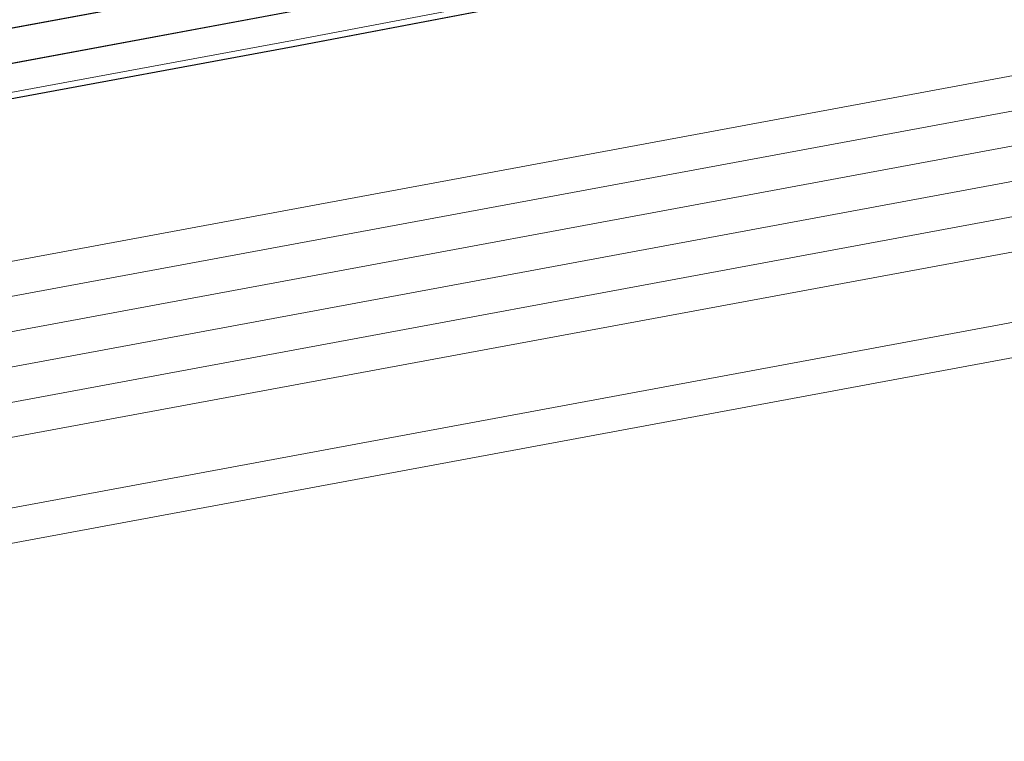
# Model space of a CAD drawing. Header units: metres. Extents: x -502 to 161, y -108 to 174.
# Tile 399 of 656: x -122.09 to -120.68, y -28.25 to -27.21. Entities that reach past the tile are written whole.
import ezdxf

# ---------------------------------------------------------------- set-up
doc = ezdxf.new("R2010")
doc.units = ezdxf.units.M
doc.header["$LTSCALE"] = 0.1
for name, color, linetype in [('BRI31-005.05-5p02-Koordinierung Lageplan 4. BA ZOB West 2022-06-15', 7, 'Continuous'), ('BRI31-005.06-5f07-Koordinierung Lageplan 4. BA ZOB Fernbusbahnh', 7, 'Continuous'), ('BRI32-005.02-5f05-Koordinierung Schemaplan 4 BA ZOB Teilbereich', 7, 'Continuous'), ('BRI32-005.03-5f06-Koordinierung Schemaplan 4 BA ZOB Teilbereich 2 Ost - Bahnhofsallee 2023-01-21', 7, 'Continuous')]:
    doc.layers.add(name, color=color, linetype=linetype)

msp = doc.modelspace()

# ---------------------------------------------------------------- linework, layer by layer
at = {"layer": 'BRI31-005.05-5p02-Koordinierung Lageplan 4. BA ZOB West 2022-06-15', "color": 250, "linetype": 'Continuous', "lineweight": 25, "true_color": 0x333333, "transparency": 33554687, "flags": 128}
for points in [[(-56.5667, -14.3244), (-56.9487, -14.6244), (-57.8377, -15.3484), (-58.3257, -15.4954), (-59.9937, -15.7044), (-61.6697, -15.9144), (-63.7887, -16.4534), (-69.5837, -17.4834), (-75.3287, -18.4234), (-81.5687, -19.5644), (-84.6457, -20.1594), (-93.6297, -21.6994), (-104.3877, -23.8594), (-121.7187, -27.1554), (-122.6217, -27.3224), (-126.1537, -27.9814), (-137.6357, -30.1594), (-150.2927, -32.5534), (-151.8867, -32.8594), (-157.0417, -33.8394), (-163.2567, -32.9244), (-174.3647, -31.3244), (-178.3997, -30.6854)], [(-56.5467, -14.3734), (-56.9177, -14.6634), (-57.8137, -15.3934), (-58.3107, -15.5434), (-58.9957, -15.6304), (-59.9877, -15.7544), (-61.6607, -15.9634), (-63.7777, -16.5024), (-69.5757, -17.5324), (-75.3197, -18.4724), (-81.5597, -19.6134), (-84.6367, -20.2084), (-93.6207, -21.7484), (-104.3777, -23.9084), (-121.7097, -27.2044), (-122.6127, -27.3714), (-126.1447, -28.0304), (-137.6267, -30.2084), (-150.2837, -32.6024), (-151.8777, -32.9084), (-157.0407, -33.8904), (-163.2637, -32.9734), (-174.3717, -31.3734), (-178.4067, -30.7344)], [(-56.5277, -14.4214), (-56.8867, -14.7024), (-57.7897, -15.4384), (-58.2967, -15.5914), (-58.9897, -15.6804), (-59.9817, -15.8044), (-61.6517, -16.0124), (-63.7667, -16.5514), (-69.5677, -17.5814), (-75.3107, -18.5214), (-81.5507, -19.6624), (-84.6277, -20.2574), (-93.6117, -21.7974), (-104.3677, -23.9574), (-121.7007, -27.2534), (-122.6037, -27.4204), (-126.1357, -28.0794), (-137.6177, -30.2574), (-150.2747, -32.6514), (-151.8687, -32.9574), (-154.1107, -33.3844)]]:
    msp.add_lwpolyline(points, dxfattribs=at)
at = {"layer": 'BRI31-005.05-5p02-Koordinierung Lageplan 4. BA ZOB West 2022-06-15', "color": 7, "linetype": 'Continuous', "lineweight": 13, "transparency": 33554687, "flags": 128}
for points in [[(-61.4667, -16.5364), (-61.8967, -16.5874), (-64.8047, -17.0724), (-67.0677, -17.3534), (-81.2107, -19.8354), (-82.4137, -20.0454), (-83.9977, -20.3754), (-88.8717, -21.3944), (-93.5607, -22.0544), (-96.7847, -22.7254), (-98.7487, -23.1054), (-104.2927, -24.2564), (-104.8637, -24.3634), (-122.5617, -27.6464), (-126.0927, -28.3114), (-137.5747, -30.4814), (-151.2867, -33.0514), (-152.1117, -33.2054), (-156.9627, -34.1054), (-163.4867, -33.2114), (-174.4007, -31.5814), (-178.4277, -30.8814)], [(-61.4607, -16.5864), (-61.8897, -16.6374), (-64.7977, -17.1214), (-67.0607, -17.4024), (-81.2017, -19.8844), (-82.4047, -20.0944), (-83.9877, -20.4244), (-88.8627, -21.4434), (-93.5517, -22.1034), (-96.7747, -22.7744), (-98.7387, -23.1544), (-104.2827, -24.3054), (-104.8547, -24.4124), (-122.5527, -27.6954), (-126.0837, -28.3604), (-137.5657, -30.5304), (-151.2777, -33.1004), (-152.1027, -33.2544), (-156.9617, -34.1564), (-163.4937, -33.2604), (-174.4077, -31.6304), (-178.4347, -30.9304)], [(-178.4417, -30.9794), (-174.4147, -31.6794), (-163.5007, -33.3094), (-156.9607, -34.2074), (-152.0937, -33.3034), (-151.2687, -33.1494), (-137.5567, -30.5794), (-126.0747, -28.4094), (-122.5437, -27.7444), (-104.8457, -24.4614), (-104.2727, -24.3544), (-98.7287, -23.2034), (-96.7647, -22.8234), (-93.5427, -22.1524), (-88.8537, -21.4924), (-83.9777, -20.4734), (-82.3957, -20.1434), (-81.1927, -19.9334), (-67.0537, -17.4514), (-64.7907, -17.1704), (-61.8827, -16.6874), (-61.4547, -16.6364)], [(-61.4487, -16.6864), (-61.8757, -16.7374), (-64.7837, -17.2194), (-67.0467, -17.5004), (-81.1837, -19.9824), (-82.3867, -20.1924), (-83.9677, -20.5224), (-88.8447, -21.5414), (-93.5337, -22.2014), (-96.7547, -22.8724), (-98.7187, -23.2524), (-104.2627, -24.4034), (-104.8367, -24.5104), (-122.5347, -27.7934), (-126.0657, -28.4584), (-137.5477, -30.6284), (-151.2597, -33.1984), (-152.0847, -33.3524), (-156.9597, -34.2584), (-163.5077, -33.3584), (-174.4217, -31.7284), (-178.4487, -31.0284)], [(-178.4557, -31.0774), (-174.4287, -31.7774), (-163.5147, -33.4074), (-156.9587, -34.3094), (-152.0757, -33.4014), (-151.2507, -33.2474), (-137.5387, -30.6774), (-126.0567, -28.5074), (-122.5257, -27.8424), (-104.8277, -24.5594), (-104.2527, -24.4524), (-98.7087, -23.3014), (-96.7447, -22.9214), (-93.5247, -22.2504), (-88.8357, -21.5904), (-83.9577, -20.5714), (-82.3777, -20.2414), (-81.1747, -20.0314), (-67.0397, -17.5494), (-64.7767, -17.2684), (-61.8687, -16.7874), (-61.4427, -16.7364)], [(-178.4627, -31.1264), (-174.4357, -31.8264), (-163.5217, -33.4564), (-156.9577, -34.3604), (-152.0667, -33.4504), (-151.2417, -33.2964), (-137.5297, -30.7264), (-126.0477, -28.5564), (-122.5167, -27.8914), (-104.8187, -24.6084), (-104.2427, -24.5014), (-98.6987, -23.3504), (-96.7347, -22.9704), (-93.5157, -22.2994), (-88.8267, -21.6394), (-83.9477, -20.6204), (-82.3687, -20.2904), (-81.1657, -20.0804), (-67.0327, -17.5984), (-64.7697, -17.3174), (-61.8617, -16.8374), (-61.4367, -16.7864)], [(-96.7147, -23.0684), (-98.6787, -23.4484), (-104.2227, -24.5994), (-104.8007, -24.7064), (-122.4987, -27.9894), (-126.0287, -28.6544), (-137.5117, -30.8244), (-151.2237, -33.3944), (-152.0487, -33.5484), (-156.9557, -34.4624), (-163.5357, -33.5544), (-174.4497, -31.9244), (-178.4697, -31.1754)], [(-96.7047, -23.1184), (-98.6687, -23.4984), (-104.2127, -24.6474), (-104.7917, -24.7554), (-122.4897, -28.0384), (-126.0197, -28.7034), (-137.5027, -30.8734), (-151.2147, -33.4434), (-152.0397, -33.5974), (-156.9547, -34.5134), (-163.5427, -33.6034), (-174.4567, -31.9734), (-178.4767, -31.2244)]]:
    msp.add_lwpolyline(points, dxfattribs=at)
at = {"layer": 'BRI31-005.05-5p02-Koordinierung Lageplan 4. BA ZOB West 2022-06-15', "color": 35, "linetype": 'Continuous', "lineweight": 13, "true_color": 0x99724c, "transparency": 33554687, "flags": 128}
msp.add_lwpolyline([(-93.6127, -21.7884), (-104.3697, -23.9484), (-121.7017, -27.2444), (-122.6047, -27.4114), (-126.1367, -28.0704), (-137.6187, -30.2484), (-150.2757, -32.6424), (-151.8707, -32.9484), (-154.1167, -33.3754), (-154.2567, -33.5434), (-154.3317, -33.7634), (-154.1997, -34.4534), (-153.5657, -37.8804), (-153.2087, -40.8104), (-153.0367, -41.2454), (-151.5157, -44.7774), (-150.4287, -47.2014), (-149.9687, -47.5874), (-147.5347, -48.6044)], dxfattribs=at)
at = {"layer": 'BRI31-005.06-5f07-Koordinierung Lageplan 4. BA ZOB Fernbusbahnh', "color": 250, "linetype": 'Continuous', "lineweight": 20, "true_color": 0x333333, "transparency": 33554687, "flags": 128}
for points in [[(-56.5667, -14.3244), (-56.9487, -14.6244), (-57.8377, -15.3484), (-58.3257, -15.4954), (-59.9937, -15.7044), (-61.6697, -15.9144), (-63.7887, -16.4534), (-69.5837, -17.4834), (-75.3287, -18.4234), (-81.5687, -19.5644), (-84.6457, -20.1594), (-93.6297, -21.6994), (-104.3877, -23.8594), (-121.7187, -27.1554), (-122.6217, -27.3224), (-126.1537, -27.9814), (-137.6357, -30.1594), (-150.2927, -32.5534), (-151.8867, -32.8594), (-157.0417, -33.8394), (-163.2567, -32.9244), (-174.3647, -31.3244), (-178.3997, -30.6854)], [(-56.5467, -14.3734), (-56.9177, -14.6634), (-57.8137, -15.3934), (-58.3107, -15.5434), (-58.9957, -15.6304), (-59.9877, -15.7544), (-61.6607, -15.9634), (-63.7777, -16.5024), (-69.5757, -17.5324), (-75.3197, -18.4724), (-81.5597, -19.6134), (-84.6367, -20.2084), (-93.6207, -21.7484), (-104.3777, -23.9084), (-121.7097, -27.2044), (-122.6127, -27.3714), (-126.1447, -28.0304), (-137.6267, -30.2084), (-150.2837, -32.6024), (-151.8777, -32.9084), (-157.0407, -33.8904), (-163.2637, -32.9734), (-174.3717, -31.3734), (-178.4067, -30.7344)]]:
    msp.add_lwpolyline(points, dxfattribs=at)
at = {"layer": 'BRI31-005.06-5f07-Koordinierung Lageplan 4. BA ZOB Fernbusbahnh', "color": 7, "linetype": 'Continuous', "lineweight": 9, "transparency": 33554687, "flags": 128}
for points in [[(-61.4667, -16.5364), (-61.8967, -16.5874), (-64.8047, -17.0724), (-67.0677, -17.3534), (-81.2107, -19.8354), (-82.4137, -20.0454), (-83.9977, -20.3754), (-88.8717, -21.3944), (-93.5607, -22.0544), (-96.7847, -22.7254), (-98.7487, -23.1054), (-104.2927, -24.2564), (-104.8637, -24.3634), (-122.5617, -27.6464), (-126.0927, -28.3114), (-137.5747, -30.4814), (-151.2867, -33.0514), (-152.1117, -33.2054), (-156.9627, -34.1054), (-163.4867, -33.2114), (-174.4007, -31.5814), (-178.4277, -30.8814)], [(-61.4607, -16.5864), (-61.8897, -16.6374), (-64.7977, -17.1214), (-67.0607, -17.4024), (-81.2017, -19.8844), (-82.4047, -20.0944), (-83.9877, -20.4244), (-88.8627, -21.4434), (-93.5517, -22.1034), (-96.7747, -22.7744), (-98.7387, -23.1544), (-104.2827, -24.3054), (-104.8547, -24.4124), (-122.5527, -27.6954), (-126.0837, -28.3604), (-137.5657, -30.5304), (-151.2777, -33.1004), (-152.1027, -33.2544), (-156.9617, -34.1564), (-163.4937, -33.2604), (-174.4077, -31.6304), (-178.4347, -30.9304)], [(-178.4417, -30.9794), (-174.4147, -31.6794), (-163.5007, -33.3094), (-156.9607, -34.2074), (-152.0937, -33.3034), (-151.2687, -33.1494), (-137.5567, -30.5794), (-126.0747, -28.4094), (-122.5437, -27.7444), (-104.8457, -24.4614), (-104.2727, -24.3544), (-98.7287, -23.2034), (-96.7647, -22.8234), (-93.5427, -22.1524), (-88.8537, -21.4924), (-83.9777, -20.4734), (-82.3957, -20.1434), (-81.1927, -19.9334), (-67.0537, -17.4514), (-64.7907, -17.1704), (-61.8827, -16.6874), (-61.4547, -16.6364)], [(-61.4487, -16.6864), (-61.8757, -16.7374), (-64.7837, -17.2194), (-67.0467, -17.5004), (-81.1837, -19.9824), (-82.3867, -20.1924), (-83.9677, -20.5224), (-88.8447, -21.5414), (-93.5337, -22.2014), (-96.7547, -22.8724), (-98.7187, -23.2524), (-104.2627, -24.4034), (-104.8367, -24.5104), (-122.5347, -27.7934), (-126.0657, -28.4584), (-137.5477, -30.6284), (-151.2597, -33.1984), (-152.0847, -33.3524), (-156.9597, -34.2584), (-163.5077, -33.3584), (-174.4217, -31.7284), (-178.4487, -31.0284)], [(-178.4557, -31.0774), (-174.4287, -31.7774), (-163.5147, -33.4074), (-156.9587, -34.3094), (-152.0757, -33.4014), (-151.2507, -33.2474), (-137.5387, -30.6774), (-126.0567, -28.5074), (-122.5257, -27.8424), (-104.8277, -24.5594), (-104.2527, -24.4524), (-98.7087, -23.3014), (-96.7447, -22.9214), (-93.5247, -22.2504), (-88.8357, -21.5904), (-83.9577, -20.5714), (-82.3777, -20.2414), (-81.1747, -20.0314), (-67.0397, -17.5494), (-64.7767, -17.2684), (-61.8687, -16.7874), (-61.4427, -16.7364)], [(-178.4627, -31.1264), (-174.4357, -31.8264), (-163.5217, -33.4564), (-156.9577, -34.3604), (-152.0667, -33.4504), (-151.2417, -33.2964), (-137.5297, -30.7264), (-126.0477, -28.5564), (-122.5167, -27.8914), (-104.8187, -24.6084), (-104.2427, -24.5014), (-98.6987, -23.3504), (-96.7347, -22.9704), (-93.5157, -22.2994), (-88.8267, -21.6394), (-83.9477, -20.6204), (-82.3687, -20.2904), (-81.1657, -20.0804), (-67.0327, -17.5984), (-64.7697, -17.3174), (-61.8617, -16.8374), (-61.4367, -16.7864)], [(-96.7147, -23.0684), (-98.6787, -23.4484), (-104.2227, -24.5994), (-104.8007, -24.7064), (-122.4987, -27.9894), (-126.0287, -28.6544), (-137.5117, -30.8244), (-151.2237, -33.3944), (-152.0487, -33.5484), (-156.9557, -34.4624), (-163.5357, -33.5544), (-174.4497, -31.9244), (-178.4697, -31.1754)], [(-96.7047, -23.1184), (-98.6687, -23.4984), (-104.2127, -24.6474), (-104.7917, -24.7554), (-122.4897, -28.0384), (-126.0197, -28.7034), (-137.5027, -30.8734), (-151.2147, -33.4434), (-152.0397, -33.5974), (-156.9547, -34.5134), (-163.5427, -33.6034), (-174.4567, -31.9734), (-178.4767, -31.2244)]]:
    msp.add_lwpolyline(points, dxfattribs=at)
at = {"layer": 'BRI32-005.02-5f05-Koordinierung Schemaplan 4 BA ZOB Teilbereich', "color": 250, "linetype": 'Continuous', "lineweight": 25, "true_color": 0x333333, "transparency": 33554687, "flags": 128}
for points in [[(-56.5667, -14.3244), (-56.9487, -14.6244), (-57.8377, -15.3484), (-58.3257, -15.4954), (-59.9937, -15.7044), (-61.6697, -15.9144), (-63.7887, -16.4534), (-69.5837, -17.4834), (-75.3287, -18.4234), (-81.5687, -19.5644), (-84.6457, -20.1594), (-93.6297, -21.6994), (-104.3877, -23.8594), (-121.7187, -27.1554), (-122.6217, -27.3224), (-126.1537, -27.9814), (-137.6357, -30.1594), (-150.2927, -32.5534), (-151.8867, -32.8594), (-157.0417, -33.8394), (-163.2567, -32.9244), (-174.3647, -31.3244), (-178.3997, -30.6854)], [(-56.5467, -14.3734), (-56.9177, -14.6634), (-57.8137, -15.3934), (-58.3107, -15.5434), (-58.9957, -15.6304), (-59.9877, -15.7544), (-61.6607, -15.9634), (-63.7777, -16.5024), (-69.5757, -17.5324), (-75.3197, -18.4724), (-81.5597, -19.6134), (-84.6367, -20.2084), (-93.6207, -21.7484), (-104.3777, -23.9084), (-121.7097, -27.2044), (-122.6127, -27.3714), (-126.1447, -28.0304), (-137.6267, -30.2084), (-150.2837, -32.6024), (-151.8777, -32.9084), (-157.0407, -33.8904), (-163.2637, -32.9734), (-174.3717, -31.3734), (-178.4067, -30.7344)], [(-56.5277, -14.4214), (-56.8867, -14.7024), (-57.7897, -15.4384), (-58.2967, -15.5914), (-58.9897, -15.6804), (-59.9817, -15.8044), (-61.6517, -16.0124), (-63.7667, -16.5514), (-69.5677, -17.5814), (-75.3107, -18.5214), (-81.5507, -19.6624), (-84.6277, -20.2574), (-93.6117, -21.7974), (-104.3677, -23.9574), (-121.7007, -27.2534), (-122.6037, -27.4204), (-126.1357, -28.0794), (-137.6177, -30.2574), (-150.2747, -32.6514), (-151.8687, -32.9574), (-154.1107, -33.3844)]]:
    msp.add_lwpolyline(points, dxfattribs=at)
at = {"layer": 'BRI32-005.02-5f05-Koordinierung Schemaplan 4 BA ZOB Teilbereich', "color": 35, "linetype": 'Continuous', "lineweight": 13, "true_color": 0x99724c, "transparency": 33554687, "flags": 128}
msp.add_lwpolyline([(-93.6127, -21.7884), (-104.3697, -23.9484), (-121.7017, -27.2444), (-122.6047, -27.4114), (-126.1367, -28.0704), (-137.6187, -30.2484), (-150.2757, -32.6424), (-151.8707, -32.9484), (-154.1167, -33.3754), (-154.2567, -33.5434), (-154.3317, -33.7634), (-154.1997, -34.4534), (-153.5657, -37.8804), (-153.2087, -40.8104), (-153.0367, -41.2454), (-151.5157, -44.7774), (-150.4287, -47.2014), (-149.9687, -47.5874), (-147.5347, -48.6044)], dxfattribs=at)
at = {"layer": 'BRI32-005.02-5f05-Koordinierung Schemaplan 4 BA ZOB Teilbereich', "color": 7, "linetype": 'Continuous', "lineweight": 13, "transparency": 33554687, "flags": 128}
for points in [[(-96.7147, -23.0684), (-98.6787, -23.4484), (-104.2227, -24.5994), (-104.8007, -24.7064), (-122.4987, -27.9894), (-126.0287, -28.6544), (-137.5117, -30.8244), (-151.2237, -33.3944), (-152.0487, -33.5484), (-156.9557, -34.4624), (-163.5357, -33.5544), (-174.4497, -31.9244), (-178.4697, -31.1754)], [(-96.7047, -23.1184), (-98.6687, -23.4984), (-104.2127, -24.6474), (-104.7917, -24.7554), (-122.4897, -28.0384), (-126.0197, -28.7034), (-137.5027, -30.8734), (-151.2147, -33.4434), (-152.0397, -33.5974), (-156.9547, -34.5134), (-163.5427, -33.6034), (-174.4567, -31.9734), (-178.4767, -31.2244)]]:
    msp.add_lwpolyline(points, dxfattribs=at)
at = {"layer": 'BRI32-005.03-5f06-Koordinierung Schemaplan 4 BA ZOB Teilbereich 2 Ost - Bahnhofsallee 2023-01-21', "color": 250, "linetype": 'Continuous', "lineweight": 20, "true_color": 0x333333, "transparency": 33554687, "flags": 128}
for points in [[(-56.5667, -14.3244), (-56.9487, -14.6244), (-57.8377, -15.3484), (-58.3257, -15.4954), (-59.9937, -15.7044), (-61.6697, -15.9144), (-63.7887, -16.4534), (-69.5837, -17.4834), (-75.3287, -18.4234), (-81.5687, -19.5644), (-84.6457, -20.1594), (-93.6297, -21.6994), (-104.3877, -23.8594), (-121.7187, -27.1554), (-122.6217, -27.3224), (-126.1537, -27.9814), (-137.6357, -30.1594), (-150.2927, -32.5534), (-151.8867, -32.8594), (-157.0417, -33.8394), (-163.2567, -32.9244), (-174.3647, -31.3244), (-178.3997, -30.6854)], [(-56.5467, -14.3734), (-56.9177, -14.6634), (-57.8137, -15.3934), (-58.3107, -15.5434), (-58.9957, -15.6304), (-59.9877, -15.7544), (-61.6607, -15.9634), (-63.7777, -16.5024), (-69.5757, -17.5324), (-75.3197, -18.4724), (-81.5597, -19.6134), (-84.6367, -20.2084), (-93.6207, -21.7484), (-104.3777, -23.9084), (-121.7097, -27.2044), (-122.6127, -27.3714), (-126.1447, -28.0304), (-137.6267, -30.2084), (-150.2837, -32.6024), (-151.8777, -32.9084), (-157.0407, -33.8904), (-163.2637, -32.9734), (-174.3717, -31.3734), (-178.4067, -30.7344)], [(-56.5277, -14.4214), (-56.8867, -14.7024), (-57.7897, -15.4384), (-58.2967, -15.5914), (-58.9897, -15.6804), (-59.9817, -15.8044), (-61.6517, -16.0124), (-63.7667, -16.5514), (-69.5677, -17.5814), (-75.3107, -18.5214), (-81.5507, -19.6624), (-84.6277, -20.2574), (-93.6117, -21.7974), (-104.3677, -23.9574), (-121.7007, -27.2534), (-122.6037, -27.4204), (-126.1357, -28.0794), (-137.6177, -30.2574), (-150.2747, -32.6514), (-151.8687, -32.9574), (-154.1107, -33.3844)]]:
    msp.add_lwpolyline(points, dxfattribs=at)
at = {"layer": 'BRI32-005.03-5f06-Koordinierung Schemaplan 4 BA ZOB Teilbereich 2 Ost - Bahnhofsallee 2023-01-21', "color": 7, "linetype": 'Continuous', "lineweight": 9, "transparency": 33554687, "flags": 128}
for points in [[(-61.4667, -16.5364), (-61.8967, -16.5874), (-64.8047, -17.0724), (-67.0677, -17.3534), (-81.2107, -19.8354), (-82.4137, -20.0454), (-83.9977, -20.3754), (-88.8717, -21.3944), (-93.5607, -22.0544), (-96.7847, -22.7254), (-98.7487, -23.1054), (-104.2927, -24.2564), (-104.8637, -24.3634), (-122.5617, -27.6464), (-126.0927, -28.3114), (-137.5747, -30.4814), (-151.2867, -33.0514), (-152.1117, -33.2054), (-156.9627, -34.1054), (-163.4867, -33.2114), (-174.4007, -31.5814), (-178.4277, -30.8814)], [(-61.4607, -16.5864), (-61.8897, -16.6374), (-64.7977, -17.1214), (-67.0607, -17.4024), (-81.2017, -19.8844), (-82.4047, -20.0944), (-83.9877, -20.4244), (-88.8627, -21.4434), (-93.5517, -22.1034), (-96.7747, -22.7744), (-98.7387, -23.1544), (-104.2827, -24.3054), (-104.8547, -24.4124), (-122.5527, -27.6954), (-126.0837, -28.3604), (-137.5657, -30.5304), (-151.2777, -33.1004), (-152.1027, -33.2544), (-156.9617, -34.1564), (-163.4937, -33.2604), (-174.4077, -31.6304), (-178.4347, -30.9304)], [(-178.4417, -30.9794), (-174.4147, -31.6794), (-163.5007, -33.3094), (-156.9607, -34.2074), (-152.0937, -33.3034), (-151.2687, -33.1494), (-137.5567, -30.5794), (-126.0747, -28.4094), (-122.5437, -27.7444), (-104.8457, -24.4614), (-104.2727, -24.3544), (-98.7287, -23.2034), (-96.7647, -22.8234), (-93.5427, -22.1524), (-88.8537, -21.4924), (-83.9777, -20.4734), (-82.3957, -20.1434), (-81.1927, -19.9334), (-67.0537, -17.4514), (-64.7907, -17.1704), (-61.8827, -16.6874), (-61.4547, -16.6364)], [(-61.4487, -16.6864), (-61.8757, -16.7374), (-64.7837, -17.2194), (-67.0467, -17.5004), (-81.1837, -19.9824), (-82.3867, -20.1924), (-83.9677, -20.5224), (-88.8447, -21.5414), (-93.5337, -22.2014), (-96.7547, -22.8724), (-98.7187, -23.2524), (-104.2627, -24.4034), (-104.8367, -24.5104), (-122.5347, -27.7934), (-126.0657, -28.4584), (-137.5477, -30.6284), (-151.2597, -33.1984), (-152.0847, -33.3524), (-156.9597, -34.2584), (-163.5077, -33.3584), (-174.4217, -31.7284), (-178.4487, -31.0284)], [(-178.4557, -31.0774), (-174.4287, -31.7774), (-163.5147, -33.4074), (-156.9587, -34.3094), (-152.0757, -33.4014), (-151.2507, -33.2474), (-137.5387, -30.6774), (-126.0567, -28.5074), (-122.5257, -27.8424), (-104.8277, -24.5594), (-104.2527, -24.4524), (-98.7087, -23.3014), (-96.7447, -22.9214), (-93.5247, -22.2504), (-88.8357, -21.5904), (-83.9577, -20.5714), (-82.3777, -20.2414), (-81.1747, -20.0314), (-67.0397, -17.5494), (-64.7767, -17.2684), (-61.8687, -16.7874), (-61.4427, -16.7364)], [(-178.4627, -31.1264), (-174.4357, -31.8264), (-163.5217, -33.4564), (-156.9577, -34.3604), (-152.0667, -33.4504), (-151.2417, -33.2964), (-137.5297, -30.7264), (-126.0477, -28.5564), (-122.5167, -27.8914), (-104.8187, -24.6084), (-104.2427, -24.5014), (-98.6987, -23.3504), (-96.7347, -22.9704), (-93.5157, -22.2994), (-88.8267, -21.6394), (-83.9477, -20.6204), (-82.3687, -20.2904), (-81.1657, -20.0804), (-67.0327, -17.5984), (-64.7697, -17.3174), (-61.8617, -16.8374), (-61.4367, -16.7864)], [(-96.7147, -23.0684), (-98.6787, -23.4484), (-104.2227, -24.5994), (-104.8007, -24.7064), (-122.4987, -27.9894), (-126.0287, -28.6544), (-137.5117, -30.8244), (-151.2237, -33.3944), (-152.0487, -33.5484), (-156.9557, -34.4624), (-163.5357, -33.5544), (-174.4497, -31.9244), (-178.4697, -31.1754)], [(-96.7047, -23.1184), (-98.6687, -23.4984), (-104.2127, -24.6474), (-104.7917, -24.7554), (-122.4897, -28.0384), (-126.0197, -28.7034), (-137.5027, -30.8734), (-151.2147, -33.4434), (-152.0397, -33.5974), (-156.9547, -34.5134), (-163.5427, -33.6034), (-174.4567, -31.9734), (-178.4767, -31.2244)]]:
    msp.add_lwpolyline(points, dxfattribs=at)
at = {"layer": 'BRI32-005.03-5f06-Koordinierung Schemaplan 4 BA ZOB Teilbereich 2 Ost - Bahnhofsallee 2023-01-21', "color": 35, "linetype": 'Continuous', "lineweight": 9, "true_color": 0x99724c, "transparency": 33554687, "flags": 128}
msp.add_lwpolyline([(-93.6127, -21.7884), (-104.3697, -23.9484), (-121.7017, -27.2444), (-122.6047, -27.4114), (-126.1367, -28.0704), (-137.6187, -30.2484), (-150.2757, -32.6424), (-151.8707, -32.9484), (-154.1167, -33.3754), (-154.2567, -33.5434), (-154.3317, -33.7634), (-154.1997, -34.4534), (-153.5657, -37.8804), (-153.2087, -40.8104), (-153.0367, -41.2454), (-151.5157, -44.7774), (-150.4287, -47.2014), (-149.9687, -47.5874), (-147.5347, -48.6044)], dxfattribs=at)

doc.saveas('drawing.dxf')
